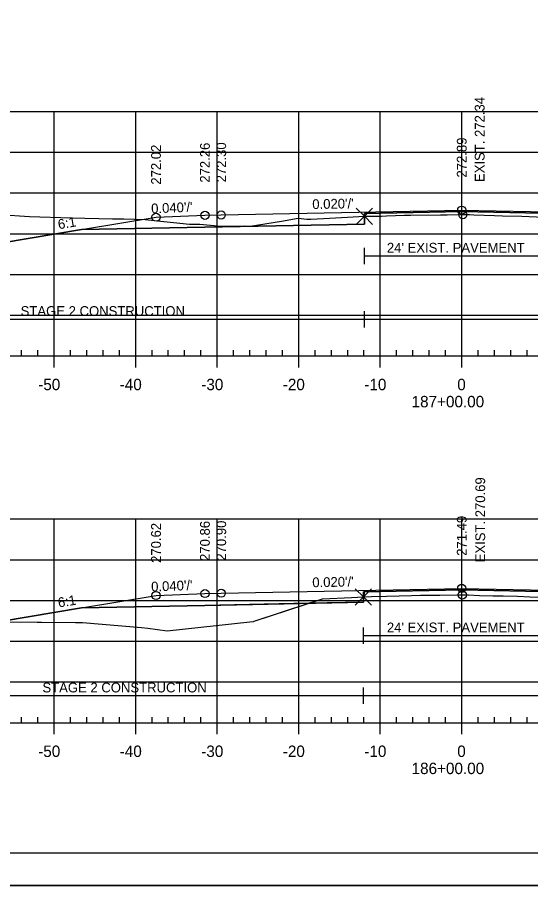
# Model space of a CAD drawing. Extents: x 1365647 to 1367999, y 387113 to 400173.
# Drawn here: x 1365840.4 to 1365903.3, y 388439.4 to 388546 of the extents above; entities that cross this region are included whole.
import ezdxf

# ---------------------------------------------------------------- set-up
doc = ezdxf.new("R2010")
doc.units = 0
for name, color, linetype in [('R_Alt Surface', 7, 'Continuous'), ('R_Axis', 7, 'Continuous'), ('R_Axis Annot', 7, 'Continuous'), ('R_Border', 7, 'Continuous'), ('R_Contours', 7, 'Continuous'), ('R_Exist Surface', 7, 'Continuous'), ('R_Fin Surface', 7, 'Continuous'), ('R_Fin Surface Annot', 7, 'Continuous'), ('R_Grid', 7, 'Continuous'), ('R_No Plot', 7, 'Continuous'), ('R_Water', 7, 'Continuous'), ('R_Xsect Elev', 7, 'Continuous')]:
    doc.layers.add(name, color=color, linetype=linetype)

msp = doc.modelspace()

# ---------------------------------------------------------------- linework, layer by layer
at = {"layer": 'R_Alt Surface'}
for points in [[(1365848.26, 388519.91), (1365863.38, 388520.21), (1365882.94, 388520.6), (1365882.94, 388521.89), (1365894.88, 388522.13), (1365906.66, 388521.89), (1365906.66, 388520.6), (1365926.38, 388520.21), (1365941.51, 388519.91)], [(1365848.26, 388473.5), (1365863.38, 388473.8), (1365882.82, 388474.19), (1365882.82, 388475.48), (1365894.88, 388475.72), (1365906.61, 388475.49), (1365906.61, 388474.2), (1365926.38, 388473.8), (1365941.51, 388473.5)]]:
    msp.add_lwpolyline(points, dxfattribs=at)
at = {"layer": 'R_Axis'}
for p, q in [((1365749.89, 388504.41), (1366039.89, 388504.41)), ((1365840.89, 388504.41), (1365840.89, 388505.11)), ((1365842.89, 388504.41), (1365842.89, 388505.11)), ((1365844.89, 388503.01), (1365844.89, 388504.41)), ((1365846.89, 388504.41), (1365846.89, 388505.11)), ((1365848.89, 388504.41), (1365848.89, 388505.11)), ((1365850.89, 388504.41), (1365850.89, 388505.11)), ((1365852.89, 388504.41), (1365852.89, 388505.11)), ((1365854.89, 388503.01), (1365854.89, 388504.41)), ((1365856.89, 388504.41), (1365856.89, 388505.11)), ((1365858.89, 388504.41), (1365858.89, 388505.11)), ((1365860.89, 388504.41), (1365860.89, 388505.11)), ((1365862.89, 388504.41), (1365862.89, 388505.11)), ((1365864.89, 388503.01), (1365864.89, 388504.41)), ((1365866.89, 388504.41), (1365866.89, 388505.11)), ((1365868.89, 388504.41), (1365868.89, 388505.11)), ((1365870.89, 388504.41), (1365870.89, 388505.11)), ((1365872.89, 388504.41), (1365872.89, 388505.11)), ((1365874.89, 388503.01), (1365874.89, 388504.41)), ((1365876.89, 388504.41), (1365876.89, 388505.11)), ((1365878.89, 388504.41), (1365878.89, 388505.11)), ((1365880.89, 388504.41), (1365880.89, 388505.11)), ((1365882.89, 388504.41), (1365882.89, 388505.11)), ((1365884.89, 388503.01), (1365884.89, 388504.41)), ((1365886.89, 388504.41), (1365886.89, 388505.11)), ((1365888.89, 388504.41), (1365888.89, 388505.11)), ((1365890.89, 388504.41), (1365890.89, 388505.11)), ((1365892.89, 388504.41), (1365892.89, 388505.11)), ((1365894.89, 388503.01), (1365894.89, 388504.41)), ((1365896.89, 388504.41), (1365896.89, 388505.11)), ((1365898.89, 388504.41), (1365898.89, 388505.11)), ((1365900.89, 388504.41), (1365900.89, 388505.11)), ((1365902.89, 388504.41), (1365902.89, 388505.11)), ((1365840.89, 388459.41), (1365840.89, 388460.11)), ((1365842.89, 388459.41), (1365842.89, 388460.11)), ((1365846.89, 388459.41), (1365846.89, 388460.11)), ((1365848.89, 388459.41), (1365848.89, 388460.11)), ((1365850.89, 388459.41), (1365850.89, 388460.11)), ((1365852.89, 388459.41), (1365852.89, 388460.11)), ((1365856.89, 388459.41), (1365856.89, 388460.11)), ((1365858.89, 388459.41), (1365858.89, 388460.11)), ((1365860.89, 388459.41), (1365860.89, 388460.11)), ((1365862.89, 388459.41), (1365862.89, 388460.11)), ((1365866.89, 388459.41), (1365866.89, 388460.11)), ((1365868.89, 388459.41), (1365868.89, 388460.11)), ((1365870.89, 388459.41), (1365870.89, 388460.11)), ((1365872.89, 388459.41), (1365872.89, 388460.11)), ((1365876.89, 388459.41), (1365876.89, 388460.11)), ((1365878.89, 388459.41), (1365878.89, 388460.11)), ((1365880.89, 388459.41), (1365880.89, 388460.11)), ((1365882.89, 388459.41), (1365882.89, 388460.11)), ((1365886.89, 388459.41), (1365886.89, 388460.11)), ((1365888.89, 388459.41), (1365888.89, 388460.11)), ((1365890.89, 388459.41), (1365890.89, 388460.11)), ((1365892.89, 388459.41), (1365892.89, 388460.11)), ((1365896.89, 388459.41), (1365896.89, 388460.11)), ((1365898.89, 388459.41), (1365898.89, 388460.11)), ((1365900.89, 388459.41), (1365900.89, 388460.11)), ((1365902.89, 388459.41), (1365902.89, 388460.11)), ((1365749.89, 388459.41), (1366039.89, 388459.41)), ((1365844.89, 388458.01), (1365844.89, 388459.41)), ((1365854.89, 388458.01), (1365854.89, 388459.41)), ((1365864.89, 388458.01), (1365864.89, 388459.41)), ((1365874.89, 388458.01), (1365874.89, 388459.41)), ((1365884.89, 388458.01), (1365884.89, 388459.41)), ((1365894.89, 388458.01), (1365894.89, 388459.41))]:
    msp.add_line(p, q, dxfattribs=at)
at = {"layer": 'R_Border'}
msp.add_line((1366052.27, 388443.41), (1365736.09, 388443.41), dxfattribs=at)
at = {"layer": 'R_Contours'}
msp.add_lwpolyline([(1365838.18, 388521.77), (1365841.88, 388521.51), (1365846.98, 388521.35), (1365852.06, 388521.25), (1365853.44, 388521.22), (1365856.07, 388521.14), (1365857.58, 388521), (1365861.48, 388520.59), (1365862.76, 388520.57), (1365865.37, 388520.33), (1365868.28, 388520.38), (1365868.91, 388520.34), (1365872.77, 388520.95), (1365874.83, 388521.3), (1365875.89, 388521.18), (1365876.36, 388521.21), (1365877.92, 388521.28), (1365880.85, 388521.44), (1365882.94, 388521.55), (1365882.94, 388520.6), (1365863.38, 388520.21), (1365848.26, 388519.91), (1365835.38, 388517.76)], dxfattribs=at)
for points in [[(1365882.94, 388521.55), (1365883.09, 388521.55), (1365883.12, 388521.55), (1365885.03, 388521.58), (1365885.65, 388521.6), (1365887.87, 388521.67), (1365888.61, 388521.69), (1365892.26, 388521.73), (1365893.09, 388521.73), (1365894.74, 388521.75), (1365895.01, 388521.75), (1365895.12, 388521.75), (1365895.84, 388521.76), (1365896.38, 388521.73), (1365898.91, 388521.63), (1365899.88, 388521.61), (1365902.25, 388521.57), (1365904.93, 388521.43), (1365905.57, 388521.39), (1365906.46, 388521.34), (1365906.66, 388521.33), (1365906.66, 388521.89), (1365894.88, 388522.13), (1365882.94, 388521.89)], [(1365882.82, 388474.85), (1365882.96, 388474.86), (1365883.81, 388474.88), (1365885.65, 388474.93), (1365887.21, 388474.97), (1365888.73, 388475.03), (1365889.83, 388475.05), (1365892.21, 388475.07), (1365894.27, 388475.09), (1365894.96, 388475.09), (1365895.2, 388475.1), (1365895.69, 388475.1), (1365897.07, 388475.04), (1365898.69, 388474.98), (1365899.98, 388474.96), (1365901.71, 388474.94), (1365903.22, 388474.87), (1365905.52, 388474.78), (1365906.46, 388474.75), (1365906.61, 388474.74), (1365906.61, 388475.49), (1365894.88, 388475.72), (1365882.82, 388475.48)], [(1365876.13, 388474.06), (1365877.79, 388474.6), (1365881.36, 388474.78), (1365882.82, 388474.85), (1365882.82, 388474.19)], [(1365838.01, 388471.79), (1365847.5, 388471.71), (1365848.25, 388471.7), (1365848.37, 388471.69), (1365855.58, 388471.11), (1365856.37, 388471.03), (1365858.74, 388470.7), (1365868.9, 388471.79), (1365869.32, 388471.83), (1365869.43, 388471.87), (1365876.13, 388474.06), (1365863.38, 388473.8), (1365848.26, 388473.5)]]:
    msp.add_lwpolyline(points, close=True, dxfattribs=at)
at = {"layer": 'R_Exist Surface'}
for points in [[(1365838.18, 388521.77), (1365841.88, 388521.51), (1365846.98, 388521.35), (1365852.06, 388521.25), (1365853.44, 388521.22), (1365856.07, 388521.14), (1365857.58, 388521), (1365861.48, 388520.59), (1365862.76, 388520.57), (1365865.37, 388520.33), (1365868.28, 388520.38), (1365868.91, 388520.34), (1365872.77, 388520.95), (1365874.83, 388521.3), (1365875.89, 388521.18), (1365876.36, 388521.21), (1365877.92, 388521.28), (1365880.85, 388521.44), (1365882.94, 388521.55), (1365883.09, 388521.55), (1365883.12, 388521.55), (1365885.03, 388521.58), (1365885.65, 388521.6), (1365887.87, 388521.67), (1365888.61, 388521.69), (1365892.26, 388521.73), (1365893.09, 388521.73), (1365894.74, 388521.75), (1365895.01, 388521.75), (1365895.12, 388521.75), (1365895.84, 388521.76), (1365896.38, 388521.73), (1365898.91, 388521.63), (1365899.88, 388521.61), (1365902.25, 388521.57), (1365904.93, 388521.43)], [(1365830.76, 388471.86), (1365847.5, 388471.71), (1365848.25, 388471.7), (1365848.37, 388471.69), (1365855.58, 388471.11), (1365856.37, 388471.03), (1365858.74, 388470.7), (1365868.9, 388471.79), (1365869.32, 388471.83), (1365869.43, 388471.87), (1365877.79, 388474.6), (1365881.36, 388474.78), (1365882.82, 388474.85), (1365882.96, 388474.86), (1365883.81, 388474.88), (1365885.65, 388474.93), (1365887.21, 388474.97), (1365888.73, 388475.03), (1365889.83, 388475.05), (1365892.21, 388475.07), (1365894.27, 388475.09), (1365894.96, 388475.09), (1365895.2, 388475.1), (1365895.69, 388475.1), (1365897.07, 388475.04), (1365898.69, 388474.98), (1365899.98, 388474.96), (1365901.71, 388474.94), (1365903.22, 388474.87), (1365905.52, 388474.78)]]:
    msp.add_lwpolyline(points, dxfattribs=at)
at = {"layer": 'R_Fin Surface'}
for points in [[(1365819.89, 388522.92), (1365835.37, 388517.76), (1365835.38, 388517.76), (1365848.26, 388519.91), (1365857.38, 388521.43), (1365863.38, 388521.67), (1365865.38, 388521.71), (1365894.88, 388522.3), (1365924.38, 388521.71), (1365926.38, 388521.67), (1365932.38, 388521.43), (1365941.51, 388519.91), (1365954.38, 388517.76), (1365960.09, 388515.86), (1365968.26, 388518.59)], [(1365857.38, 388521.43), (1365863.38, 388521.67), (1365865.38, 388521.71), (1365894.88, 388522.3), (1365924.38, 388521.71), (1365926.38, 388521.67), (1365932.38, 388521.43)], [(1365825.68, 388472.04), (1365831.56, 388470.08), (1365835.38, 388471.36), (1365848.26, 388473.5), (1365857.38, 388475.02), (1365863.38, 388475.26), (1365865.38, 388475.3), (1365894.88, 388475.89), (1365924.38, 388475.3), (1365926.38, 388475.26), (1365932.38, 388475.02), (1365941.51, 388473.5), (1365954.38, 388471.36), (1365961.25, 388469.07), (1365964.74, 388470.23)], [(1365857.38, 388475.02), (1365863.38, 388475.26), (1365865.38, 388475.3), (1365894.88, 388475.89), (1365924.38, 388475.3), (1365926.38, 388475.26), (1365932.38, 388475.02)]]:
    msp.add_lwpolyline(points, dxfattribs=at)
at = {"layer": 'R_Grid'}
for p, q in [((1365749.89, 388534.41), (1366039.89, 388534.41)), ((1365844.89, 388504.41), (1365844.89, 388534.41)), ((1365854.89, 388504.41), (1365854.89, 388534.41)), ((1365864.89, 388504.41), (1365864.89, 388534.41)), ((1365874.89, 388504.41), (1365874.89, 388534.41)), ((1365884.89, 388504.41), (1365884.89, 388534.41)), ((1365894.89, 388504.41), (1365894.89, 388534.41)), ((1365749.89, 388529.41), (1366039.89, 388529.41)), ((1365749.89, 388524.41), (1366039.89, 388524.41)), ((1365749.89, 388519.41), (1366039.89, 388519.41)), ((1365749.89, 388514.41), (1366039.89, 388514.41)), ((1365749.89, 388509.41), (1366039.89, 388509.41)), ((1365749.89, 388504.41), (1366039.89, 388504.41)), ((1365749.89, 388484.41), (1366039.89, 388484.41)), ((1365844.89, 388459.41), (1365844.89, 388484.41)), ((1365854.89, 388459.41), (1365854.89, 388484.41)), ((1365864.89, 388459.41), (1365864.89, 388484.41)), ((1365874.89, 388459.41), (1365874.89, 388484.41)), ((1365884.89, 388459.41), (1365884.89, 388484.41)), ((1365894.89, 388459.41), (1365894.89, 388484.41)), ((1365749.89, 388479.41), (1366039.89, 388479.41)), ((1365749.89, 388474.41), (1366039.89, 388474.41)), ((1365749.89, 388469.41), (1366039.89, 388469.41)), ((1365749.89, 388464.41), (1366039.89, 388464.41)), ((1365749.89, 388459.41), (1366039.89, 388459.41))]:
    msp.add_line(p, q, dxfattribs=at)
at = {"layer": 'R_No Plot'}
for p, q in [((1365882.95, 388521.56), (1365882.95, 388521.89)), ((1365894.9, 388521.8), (1365894.9, 388522.13)), ((1365882.95, 388475.15), (1365882.95, 388475.49)), ((1365894.89, 388475.38), (1365894.89, 388475.72)), ((1365723.69, 388439.43), (1366057.03, 388439.43))]:
    msp.add_line(p, q, dxfattribs=at)
msp.add_lwpolyline([(1365723.69, 388652.76), (1366057.03, 388652.76), (1366057.03, 388439.42), (1365723.69, 388439.42)], close=True, dxfattribs=at)
for points in [[(1365882.94, 388521.55), (1365881.94, 388522.55), (1365882.94, 388521.55), (1365881.94, 388520.55), (1365882.94, 388521.55), (1365883.94, 388520.55), (1365882.94, 388521.55), (1365883.94, 388522.55)], [(1365882.82, 388474.85), (1365881.82, 388475.85), (1365882.82, 388474.85), (1365881.82, 388473.85), (1365882.82, 388474.85), (1365883.82, 388473.85), (1365882.82, 388474.85), (1365883.82, 388475.85)]]:
    msp.add_lwpolyline(points, dxfattribs=at)
for centre in [(1365894.88, 388522.3), (1365894.88, 388522.3), (1365894.88, 388522.3), (1365894.88, 388522.3), (1365894.88, 388522.3), (1365857.38, 388521.43), (1365857.38, 388521.43), (1365857.38, 388521.43), (1365857.38, 388521.43), (1365857.38, 388521.43), (1365863.38, 388521.67), (1365863.38, 388521.67), (1365863.38, 388521.67), (1365863.38, 388521.67), (1365863.38, 388521.67), (1365865.38, 388521.71), (1365865.38, 388521.71), (1365865.38, 388521.71), (1365865.38, 388521.71), (1365865.38, 388521.71), (1365895.01, 388521.75), (1365857.38, 388475.02), (1365857.38, 388475.02), (1365857.38, 388475.02), (1365857.38, 388475.02), (1365857.38, 388475.02), (1365863.38, 388475.26), (1365863.38, 388475.26), (1365863.38, 388475.26), (1365863.38, 388475.26), (1365863.38, 388475.26), (1365865.38, 388475.3), (1365865.38, 388475.3), (1365865.38, 388475.3), (1365865.38, 388475.3), (1365865.38, 388475.3), (1365894.88, 388475.89), (1365894.88, 388475.89), (1365894.88, 388475.89), (1365894.88, 388475.89), (1365894.88, 388475.89), (1365894.96, 388475.09)]:
    msp.add_circle(centre, 0.5, dxfattribs=at)
at = {"layer": 'R_Water'}
for p, q in [((1365882.94, 388515.69), (1365882.94, 388517.69)), ((1365882.94, 388516.69), (1365906.66, 388516.69)), ((1365882.94, 388507.92), (1365882.94, 388509.92)), ((1365819.89, 388508.92), (1365882.94, 388508.92)), ((1365882.94, 388508.92), (1365968.26, 388508.92)), ((1365882.82, 388469.1), (1365882.82, 388471.1)), ((1365882.82, 388470.1), (1365906.61, 388470.1)), ((1365882.82, 388461.74), (1365882.82, 388463.74)), ((1365825.68, 388462.74), (1365882.82, 388462.74)), ((1365882.82, 388462.74), (1365964.74, 388462.74))]:
    msp.add_line(p, q, dxfattribs=at)

# ---------------------------------------------------------------- texts
at = {"layer": 'R_Axis Annot'}
for s, p in [('-50', (1365842.93, 388500.21)), ('-40', (1365852.93, 388500.21)), ('-30', (1365862.93, 388500.21)), ('-20', (1365872.93, 388500.21)), ('-10', (1365882.93, 388500.21)), ('0', (1365894.33, 388500.21)), ('187+00.00', (1365888.73, 388498.11)), ('-50', (1365842.93, 388455.21)), ('-40', (1365852.93, 388455.21)), ('-30', (1365862.93, 388455.21)), ('-20', (1365872.93, 388455.21)), ('-10', (1365882.93, 388455.21)), ('0', (1365894.33, 388455.21)), ('186+00.00', (1365888.73, 388453.11))]:
    msp.add_text(s, height=1.4, dxfattribs=at).set_placement(p)
at = {"layer": 'R_Fin Surface Annot'}
for s, rotation, p in [('272.89', 90, (1365895.48, 388526.3)), ('272.89', 90, (1365895.48, 388526.3)), ('272.89', 90, (1365895.48, 388526.3)), ('272.02', 90, (1365857.98, 388525.43)), ('272.02', 90, (1365857.98, 388525.43)), ('272.02', 90, (1365857.98, 388525.43)), ('272.26', 90, (1365863.98, 388525.67)), ('272.26', 90, (1365863.98, 388525.67)), ('272.26', 90, (1365863.98, 388525.67)), ('272.30', 90, (1365865.98, 388525.71)), ('272.30', 90, (1365865.98, 388525.71)), ('272.30', 90, (1365865.98, 388525.71)), ("0.020'/'", 1.1458, (1365876.56, 388522.43)), ("0.040'/'", 2.2906, (1365856.81, 388521.9)), ('6:1', 9.4623, (1365845.45, 388519.95)), ('270.86', 90, (1365863.98, 388479.26)), ('270.86', 90, (1365863.98, 388479.26)), ('270.86', 90, (1365863.98, 388479.26)), ('270.90', 90, (1365865.98, 388479.3)), ('270.90', 90, (1365865.98, 388479.3)), ('270.90', 90, (1365865.98, 388479.3)), ('271.49', 90, (1365895.48, 388479.89)), ('271.49', 90, (1365895.48, 388479.89)), ('271.49', 90, (1365895.48, 388479.89)), ('270.62', 90, (1365857.98, 388479.02)), ('270.62', 90, (1365857.98, 388479.02)), ('270.62', 90, (1365857.98, 388479.02)), ("0.040'/'", 2.2906, (1365856.81, 388475.5)), ("0.020'/'", 1.1458, (1365876.56, 388476.03)), ('6:1', 9.4623, (1365845.45, 388473.54))]:
    msp.add_text(s, height=1.2, rotation=rotation, dxfattribs=at).set_placement(p)
at = {"layer": 'R_Water'}
for s, p in [("24' EXIST. PAVEMENT", (1365885.7, 388517.09)), ('STAGE 2 CONSTRUCTION', (1365840.78, 388509.32)), ("24' EXIST. PAVEMENT", (1365885.7, 388470.5)), ('STAGE 2 CONSTRUCTION', (1365843.45, 388463.13))]:
    msp.add_text(s, height=1.2, dxfattribs=at).set_placement(p)
at = {"layer": 'R_Xsect Elev'}
for s, p in [('EXIST. 272.34', (1365897.68, 388525.75)), ('EXIST. 270.69', (1365897.75, 388479.09))]:
    msp.add_text(s, height=1.2, rotation=90, dxfattribs=at).set_placement(p)

doc.saveas('drawing.dxf')
